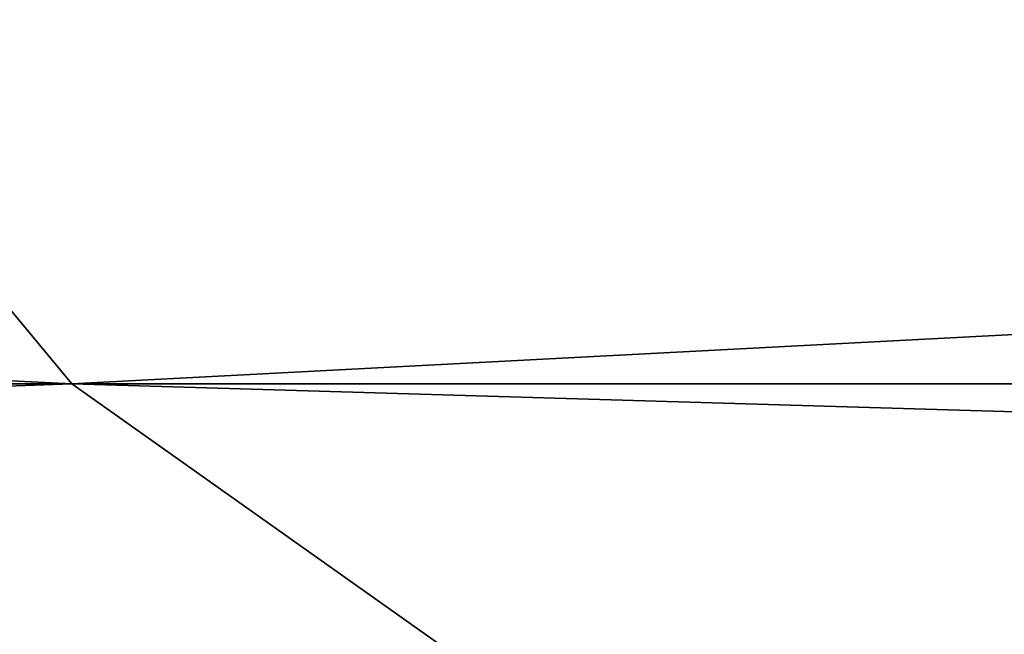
# Model space of a CAD drawing. Header units: millimetres. Extents: x -522 to 188, y -54 to 63.
# Tile 732 of 1056: x -2.8849 to -2.8518, y -36.7793 to -36.7587. Entities that reach past the tile are written whole.
import ezdxf

# ---------------------------------------------------------------- set-up
doc = ezdxf.new("R2010")
doc.units = ezdxf.units.MM
doc.header["$LTSCALE"] = 65.185185
for name, color, linetype in [('1', 7, 'CONTINUOUS'), ('2', 7, 'CONTINUOUS'), ('8', 7, 'CONTINUOUS'), ('9', 7, 'CONTINUOUS')]:
    doc.layers.add(name, color=color, linetype=linetype)

msp = doc.modelspace()

# ---------------------------------------------------------------- linework, layer by layer
at = {"layer": '1', "color": 7, "linetype": 'CONTINUOUS'}
for points in [[(-3.364709, -36.8, -12.557017), (-2.536174, 23, -12.750209), (-2.536229, -36.8, -12.750196), (-3.364709, -36.8, -12.557017)], [(-3.364648, 23, -12.557036), (-2.536174, 23, -12.750209), (-3.364709, -36.8, -12.557017), (-3.364648, 23, -12.557036)]]:
    msp.add_3dface(points, dxfattribs=at)
at = {"layer": '2', "color": 7, "linetype": 'CONTINUOUS'}
for points in [[(-2.536229, -36.8, 12.750196), (-3.364648, 23, 12.557036), (-3.364709, -36.8, 12.557017), (-2.536229, -36.8, 12.750196)], [(-2.536174, 23, 12.750209), (-3.364648, 23, 12.557036), (-2.536229, -36.8, 12.750196), (-2.536174, 23, 12.750209)]]:
    msp.add_3dface(points, dxfattribs=at)
at = {"layer": '8', "color": 3, "linetype": 'CONTINUOUS'}
for points in [[(-2.883097, -36.770913, -10.759866), (-3.580653, -36.770913, -10.548265), (-2.912965, -36.734931, -10.871332), (-2.883097, -36.770913, -10.759866)], [(-2.195709, -36.734931, -11.038572), (-2.883097, -36.770913, -10.759866), (-2.912965, -36.734931, -10.871332), (-2.195709, -36.734931, -11.038572)], [(-2.173196, -36.770913, -10.925392), (-2.883097, -36.770913, -10.759866), (-2.195709, -36.734931, -11.038572), (-2.173196, -36.770913, -10.925392)], [(-2.883097, -36.770913, -10.759866), (-3.542435, -36.792709, -10.435678), (-3.580653, -36.770913, -10.548265), (-2.883097, -36.770913, -10.759866)], [(-2.852325, -36.792709, -10.645021), (-3.542435, -36.792709, -10.435678), (-2.883097, -36.770913, -10.759866), (-2.852325, -36.792709, -10.645021)], [(-2.173196, -36.770913, -10.925392), (-2.852325, -36.792709, -10.645021), (-2.883097, -36.770913, -10.759866), (-2.173196, -36.770913, -10.925392)], [(-2.15, -36.792709, -10.80878), (-2.852325, -36.792709, -10.645021), (-2.173196, -36.770913, -10.925392), (-2.15, -36.792709, -10.80878)]]:
    msp.add_3dface(points, dxfattribs=at)
at = {"layer": '9', "color": 3, "linetype": 'CONTINUOUS'}
for points in [[(-3.580653, -36.770913, 10.548265), (-2.883097, -36.770913, 10.759866), (-3.617747, -36.734931, 10.657538), (-3.580653, -36.770913, 10.548265)], [(-3.617747, -36.734931, 10.657538), (-2.883097, -36.770913, 10.759866), (-2.912965, -36.734931, 10.871332), (-3.617747, -36.734931, 10.657538)], [(-2.883097, -36.770913, 10.759866), (-2.173196, -36.770913, 10.925392), (-2.912965, -36.734931, 10.871332), (-2.883097, -36.770913, 10.759866)], [(-2.912965, -36.734931, 10.871332), (-2.173196, -36.770913, 10.925392), (-2.195709, -36.734931, 11.038572), (-2.912965, -36.734931, 10.871332)], [(-3.542435, -36.792709, 10.435678), (-2.852325, -36.792709, 10.645021), (-3.580653, -36.770913, 10.548265), (-3.542435, -36.792709, 10.435678)], [(-3.580653, -36.770913, 10.548265), (-2.852325, -36.792709, 10.645021), (-2.883097, -36.770913, 10.759866), (-3.580653, -36.770913, 10.548265)], [(-2.852325, -36.792709, 10.645021), (-2.15, -36.792709, 10.80878), (-2.883097, -36.770913, 10.759866), (-2.852325, -36.792709, 10.645021)], [(-2.883097, -36.770913, 10.759866), (-2.15, -36.792709, 10.80878), (-2.173196, -36.770913, 10.925392), (-2.883097, -36.770913, 10.759866)]]:
    msp.add_3dface(points, dxfattribs=at)

doc.saveas('drawing.dxf')
